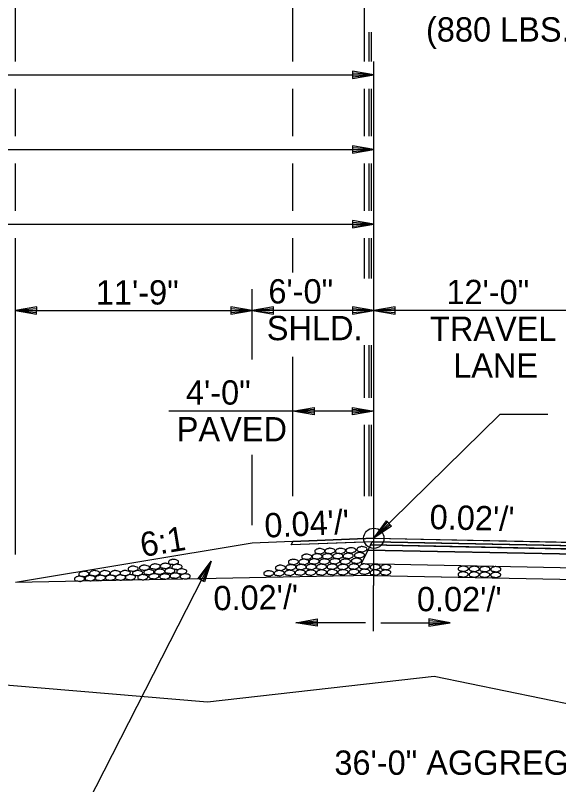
# Model space of a CAD drawing. Extents: x 1734743 to 1735935, y 759845 to 763831.
# Drawn here: x 1735780.02 to 1735806.82, y 763218.99 to 763256.95 of the extents above; entities that cross this region are included whole.
import ezdxf

# ---------------------------------------------------------------- set-up
doc = ezdxf.new("R2010")
doc.units = 0
for name, color, linetype in [('1', 7, 'Continuous'), ('19', 7, 'Continuous'), ('8', 7, 'Continuous'), ('Level 1', 7, 'Continuous'), ('R_Prop Surface', 7, 'Continuous')]:
    doc.layers.add(name, color=color, linetype=linetype)

# ---------------------------------------------------------------- blocks, each defined once
blk = doc.blocks.new('TM')
at = {"layer": '8'}
for p, q in [((-120.309, 21.181), (-119.787, -20.829)), ((0, 0), (-120.309, 21.181)), ((-31.382, 2.945), (-120.176, 10.512)), ((-119.787, -20.829), (0, 0)), ((-119.911, -10.826), (-31.307, -3.057))]:
    blk.add_line(p, q, dxfattribs=at)
blk = doc.blocks.new('ROCKS')
at = {"layer": '1'}
blk.add_spline([(0.013, 0.06), (0.053, 0.053), (0.107, 0.033), (0.133, 0.013), (0.133, -0.007), (0.12, -0.033), (0.107, -0.04), (0.073, -0.053), (0.033, -0.067), (0.013, -0.067), (-0.02, -0.06), (-0.06, -0.053), (-0.087, -0.047), (-0.113, -0.02), (-0.113, -0.007), (-0.107, 0.02), (-0.087, 0.033), (-0.067, 0.047), (-0.033, 0.053), (-0.02, 0.06), (0.013, 0.06)], degree=3, dxfattribs=at)

msp = doc.modelspace()

# ---------------------------------------------------------------- linework, layer by layer
at = {"layer": '19'}
for p, q in [((1735780.018, 763254.679), (1735780.018, 763279.855)), ((1735793.704, 763254.679), (1735793.704, 763274.877)), ((1735797.249, 763254.679), (1735797.249, 763258.211)), ((1735797.478, 763254.679), (1735797.478, 763256.119)), ((1735797.582, 763254.679), (1735797.582, 763256.119)), ((1735797.701, 763240.059), (1735797.701, 763254.679)), ((1735797.701, 763246.647), (1735797.701, 763254.679)), ((1735717.701, 763254.02), (1735797.701, 763254.02)), ((1735796.651, 763254.204), (1735796.651, 763253.836)), ((1735797.701, 763254.02), (1735796.651, 763254.204)), ((1735797.421, 763254.046), (1735796.651, 763254.107)), ((1735796.651, 763253.836), (1735797.701, 763254.02)), ((1735796.651, 763253.924), (1735797.421, 763253.994)), ((1735780.018, 763250.993), (1735780.018, 763253.332)), ((1735793.704, 763250.993), (1735793.704, 763253.332)), ((1735797.249, 763250.993), (1735797.249, 763253.332)), ((1735797.478, 763250.993), (1735797.478, 763253.332)), ((1735797.582, 763250.993), (1735797.582, 763253.332)), ((1735796.651, 763250.517), (1735796.651, 763250.15)), ((1735797.701, 763250.333), (1735796.651, 763250.517)), ((1735757.701, 763250.333), (1735797.701, 763250.333)), ((1735797.421, 763250.36), (1735796.651, 763250.421)), ((1735796.651, 763250.15), (1735797.701, 763250.333)), ((1735796.651, 763250.237), (1735797.421, 763250.307)), ((1735780.018, 763247.306), (1735780.018, 763249.645)), ((1735793.704, 763247.306), (1735793.704, 763249.645)), ((1735797.249, 763247.306), (1735797.249, 763249.645)), ((1735797.478, 763247.306), (1735797.478, 763249.645)), ((1735797.582, 763247.306), (1735797.582, 763249.645)), ((1735796.651, 763246.83), (1735796.651, 763246.463)), ((1735797.701, 763246.647), (1735796.651, 763246.83)), ((1735797.421, 763246.673), (1735796.651, 763246.734)), ((1735767.576, 763246.647), (1735797.701, 763246.647)), ((1735796.651, 763246.463), (1735797.701, 763246.647)), ((1735796.651, 763246.55), (1735797.421, 763246.62)), ((1735797.701, 763228.816), (1735797.701, 763246.647)), ((1735780.018, 763230.347), (1735780.018, 763245.958)), ((1735793.704, 763244.271), (1735793.704, 763245.958)), ((1735797.249, 763243.975), (1735797.249, 763245.958)), ((1735797.478, 763243.975), (1735797.478, 763245.958)), ((1735797.582, 763243.975), (1735797.582, 763245.958)), ((1735791.701, 763239.965), (1735791.701, 763243.437)), ((1735781.068, 763242.571), (1735780.018, 763242.387)), ((1735781.067, 763242.203), (1735781.068, 763242.571)), ((1735790.651, 763242.571), (1735790.651, 763242.203)), ((1735791.701, 763242.387), (1735790.651, 763242.571)), ((1735792.751, 763242.571), (1735791.701, 763242.387)), ((1735792.751, 763242.203), (1735792.751, 763242.571)), ((1735796.651, 763242.571), (1735796.651, 763242.203)), ((1735797.701, 763242.387), (1735796.651, 763242.571)), ((1735798.751, 763242.571), (1735797.701, 763242.387)), ((1735798.751, 763242.203), (1735798.751, 763242.571)), ((1735780.018, 763242.387), (1735791.701, 763242.387)), ((1735780.018, 763242.387), (1735781.067, 763242.203)), ((1735781.068, 763242.474), (1735780.298, 763242.413)), ((1735780.298, 763242.361), (1735781.067, 763242.291)), ((1735791.421, 763242.413), (1735790.651, 763242.475)), ((1735790.651, 763242.203), (1735791.701, 763242.387)), ((1735790.651, 763242.291), (1735791.421, 763242.361)), ((1735797.701, 763242.387), (1735791.701, 763242.387)), ((1735791.701, 763242.387), (1735792.751, 763242.203)), ((1735792.751, 763242.474), (1735791.981, 763242.413)), ((1735791.981, 763242.361), (1735792.751, 763242.291)), ((1735797.421, 763242.413), (1735796.651, 763242.475)), ((1735796.651, 763242.203), (1735797.701, 763242.387)), ((1735796.651, 763242.291), (1735797.421, 763242.361)), ((1735809.701, 763242.387), (1735797.701, 763242.387)), ((1735797.701, 763242.387), (1735798.751, 763242.203)), ((1735798.751, 763242.474), (1735797.981, 763242.413)), ((1735797.981, 763242.361), (1735798.751, 763242.291)), ((1735797.249, 763238.084), (1735797.249, 763240.683)), ((1735797.478, 763238.084), (1735797.478, 763240.683)), ((1735797.582, 763238.084), (1735797.582, 763240.683)), ((1735793.704, 763233.224), (1735793.704, 763240.103)), ((1735793.704, 763237.427), (1735794.754, 763237.611)), ((1735794.754, 763237.611), (1735794.754, 763237.243)), ((1735796.651, 763237.243), (1735796.651, 763237.611)), ((1735796.651, 763237.611), (1735797.701, 763237.427)), ((1735797.701, 763237.427), (1735787.594, 763237.427)), ((1735794.754, 763237.243), (1735793.704, 763237.427)), ((1735793.984, 763237.453), (1735794.754, 763237.514)), ((1735794.754, 763237.331), (1735793.984, 763237.401)), ((1735796.651, 763237.514), (1735797.421, 763237.453)), ((1735797.701, 763237.427), (1735796.651, 763237.243)), ((1735797.421, 763237.401), (1735796.651, 763237.331)), ((1735797.249, 763233.224), (1735797.249, 763236.751)), ((1735797.478, 763233.224), (1735797.478, 763236.751)), ((1735797.582, 763233.224), (1735797.582, 763236.751)), ((1735791.701, 763231.794), (1735791.701, 763235.266)), ((1735797.701, 763231.149), (1735798.322, 763232.015)), ((1735797.885, 763231.359), (1735798.383, 763231.945)), ((1735798.322, 763232.015), (1735798.576, 763231.753)), ((1735798.576, 763231.753), (1735797.701, 763231.149)), ((1735798.515, 763231.814), (1735797.92, 763231.324)), ((1735797.701, 763231.149), (1735791.701, 763230.909)), ((1735797.701, 763231.149), (1735791.701, 763230.909)), ((1735797.701, 763231.149), (1735833.701, 763230.429)), ((1735791.701, 763230.909), (1735780.018, 763228.962)), ((1735797.701, 763230.982), (1735793.619, 763230.819)), ((1735797.536, 763230.819), (1735797.412, 763230.571)), ((1735797.536, 763230.819), (1735833.869, 763230.092)), ((1735833.869, 763230.092), (1735797.536, 763230.819)), ((1735797.701, 763230.982), (1735833.697, 763230.262)), ((1735797.412, 763230.571), (1735797.082, 763229.911)), ((1735797.412, 763230.571), (1735833.995, 763229.84)), ((1735797.412, 763230.571), (1735833.995, 763229.84)), ((1735833.995, 763229.84), (1735797.412, 763230.571)), ((1735783.114, 763217.166), (1735789.67, 763230.016)), ((1735789.032, 763229.166), (1735789.67, 763230.016)), ((1735789.67, 763230.016), (1735789.355, 763228.998)), ((1735789.109, 763229.128), (1735789.518, 763229.781)), ((1735789.562, 763229.759), (1735789.275, 763229.045)), ((1735797.082, 763229.911), (1735834.332, 763229.166)), ((1735797.082, 763229.911), (1735834.332, 763229.166)), ((1735795.701, 763229.275), (1735780.018, 763228.962)), ((1735797.701, 763229.315), (1735795.701, 763229.275)), ((1735797.688, 763229.316), (1735835.688, 763228.556)), ((1735797.701, 763229.315), (1735835.7, 763228.556)), ((1735789.355, 763228.998), (1735789.032, 763229.166)), ((1735797.664, 763228.818), (1735797.664, 763226.564)), ((1735797.285, 763226.981), (1735793.864, 763226.981)), ((1735798.043, 763226.981), (1735801.464, 763226.981)), ((1735800.684, 763224.323), (1735789.496, 763223.055)), ((1735809.784, 763222.456), (1735800.684, 763224.323))]:
    msp.add_line(p, q, dxfattribs=at)
for points in [[(1735806.283, 763237.26), (1735803.928, 763237.26), (1735797.701, 763231.149)], [(1735833.786, 763230.259), (1735797.701, 763230.982), (1735797.701, 763230.982), (1735797.616, 763230.979), (1735797.616, 763230.979), (1735793.619, 763230.819), (1735793.704, 763230.989), (1735797.701, 763231.149), (1735833.701, 763230.429), (1735839.701, 763230.189), (1735839.786, 763230.019), (1735839.786, 763230.019), (1735833.786, 763230.259), (1735833.786, 763230.259), (1735833.786, 763230.259)], [(1735833.869, 763230.092), (1735797.536, 763230.819), (1735797.536, 763230.819), (1735797.616, 763230.979), (1735797.616, 763230.979), (1735797.701, 763230.982), (1735833.696, 763230.262), (1735833.786, 763230.259), (1735833.786, 763230.259), (1735833.869, 763230.092), (1735833.869, 763230.092), (1735833.869, 763230.092)], [(1735789.496, 763223.055), (1735765.246, 763225.102), (1735755.142, 763225.124)]]:
    msp.add_lwpolyline(points, dxfattribs=at)
msp.add_circle((1735797.701, 763231.149), 0.5, dxfattribs=at)
at = {"layer": 'R_Prop Surface'}
for p, q in [((1735793.704, 763230.989), (1735793.619, 763230.819)), ((1735797.616, 763230.979), (1735797.082, 763229.911))]:
    msp.add_line(p, q, dxfattribs=at)

# ---------------------------------------------------------------- block references
at = {"layer": '19', "xscale": 0.008761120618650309}
for p, yscale, rotation in [((1735793.861, 763226.976), -0.008761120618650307, -179.20057588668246), ((1735801.465, 763226.976), 0.008761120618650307, -0.7994241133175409)]:
    msp.add_blockref('TM', p, dxfattribs=dict(at, yscale=yscale, rotation=rotation))
at = {"layer": 'Level 1', "xscale": 2.011654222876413}
for p, yscale, rotation in [((1735797.098, 763230.615), 2.0116542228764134, 2.041282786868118), ((1735794.372, 763230.245), 2.0116542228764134, 2.041282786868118), ((1735794.883, 763230.263), 2.0116542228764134, 2.041282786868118), ((1735795.014, 763230.522), 2.0116542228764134, 2.041282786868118), ((1735795.392, 763230.266), 2.0116542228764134, 2.041282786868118), ((1735795.52, 763230.533), 2.0116542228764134, 2.041282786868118), ((1735795.912, 763230.279), 2.0116542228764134, 2.041282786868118), ((1735796.037, 763230.531), 2.0116542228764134, 2.041282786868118), ((1735796.418, 763230.288), 2.0116542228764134, 2.041282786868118), ((1735796.556, 763230.561), 2.0116542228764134, 2.041282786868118), ((1735796.969, 763230.323), 2.0116542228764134, 2.041282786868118), ((1735787.798, 763229.987), 2.011654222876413, 1.8263814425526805), ((1735793.716, 763229.989), 2.0116542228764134, 2.041282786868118), ((1735794.229, 763229.995), 2.0116542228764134, 2.041282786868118), ((1735794.738, 763230.013), 2.0116542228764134, 2.041282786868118), ((1735795.247, 763230.007), 2.0116542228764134, 2.041282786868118), ((1735795.765, 763230.022), 2.0116542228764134, 2.041282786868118), ((1735796.281, 763230.005), 2.0116542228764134, 2.041282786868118), ((1735796.822, 763230.046), 2.0116542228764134, 2.041282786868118), ((1735785.42, 763229.44), 2.011654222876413, 1.8263814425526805), ((1735785.811, 763229.654), 2.011654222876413, 1.8263814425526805), ((1735786.028, 763229.44), 2.011654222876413, 1.8263814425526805), ((1735786.365, 763229.702), 2.011654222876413, 1.8263814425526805), ((1735786.582, 763229.487), 2.011654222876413, 1.8263814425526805), ((1735786.897, 763229.761), 2.011654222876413, 1.8263814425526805), ((1735787.116, 763229.507), 2.011654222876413, 1.8263814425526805), ((1735787.396, 763229.794), 2.011654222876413, 1.8263814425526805), ((1735787.619, 763229.551), 2.011654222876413, 1.8263814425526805), ((1735787.971, 763229.747), 2.011654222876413, 1.8263814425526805), ((1735788.203, 763229.521), 2.011654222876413, 1.8263814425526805), ((1735793.07, 763229.7), 2.0116542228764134, 2.041282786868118), ((1735793.53, 763229.451), 2.0116542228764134, 2.041282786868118), ((1735793.586, 763229.726), 2.0116542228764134, 2.041282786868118), ((1735794.05, 763229.467), 2.0116542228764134, 2.041282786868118), ((1735794.09, 763229.736), 2.0116542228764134, 2.041282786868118), ((1735794.568, 763229.462), 2.0116542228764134, 2.041282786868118), ((1735794.596, 763229.746), 2.0116542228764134, 2.041282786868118), ((1735795.105, 763229.746), 2.0116542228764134, 2.041282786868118), ((1735795.105, 763229.47), 2.0116542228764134, 2.041282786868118), ((1735795.627, 763229.757), 2.0116542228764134, 2.041282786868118), ((1735795.628, 763229.486), 2.0116542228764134, 2.041282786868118), ((1735796.159, 763229.742), 2.0116542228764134, 2.041282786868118), ((1735796.16, 763229.48), 2.0116542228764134, 2.041282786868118), ((1735796.693, 763229.761), 2.0116542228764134, 2.041282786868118), ((1735796.694, 763229.496), 2.0116542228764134, 2.041282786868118), ((1735797.229, 763229.763), 2.0116542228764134, 2.041282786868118), ((1735797.23, 763229.507), 2.0116542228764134, 2.041282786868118), ((1735797.748, 763229.467), 2.0116542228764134, 2.041282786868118), ((1735797.752, 763229.737), 2.0116542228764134, 2.041282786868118), ((1735798.266, 763229.47), 2.0116542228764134, 2.041282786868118), ((1735798.27, 763229.734), 2.0116542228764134, 2.041282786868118), ((1735802.097, 763229.653), 2.011654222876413, 0.9336332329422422), ((1735802.64, 763229.645), 2.011654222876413, 0.9336332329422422), ((1735803.162, 763229.637), 2.011654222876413, 0.9336332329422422), ((1735803.704, 763229.628), 2.011654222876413, 0.9336332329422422), ((1735783.161, 763229.157), 2.011654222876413, 1.8263814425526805), ((1735783.38, 763229.394), 2.011654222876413, 1.8263814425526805), ((1735783.69, 763229.187), 2.011654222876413, 1.8263814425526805), ((1735783.905, 763229.433), 2.011654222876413, 1.8263814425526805), ((1735784.189, 763229.2), 2.011654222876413, 1.8263814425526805), ((1735784.417, 763229.433), 2.011654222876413, 1.8263814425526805), ((1735784.685, 763229.211), 2.011654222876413, 1.8263814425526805), ((1735784.928, 763229.433), 2.011654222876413, 1.8263814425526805), ((1735785.182, 763229.219), 2.011654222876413, 1.8263814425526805), ((1735785.672, 763229.235), 2.011654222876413, 1.8263814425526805), ((1735786.28, 763229.235), 2.011654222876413, 1.8263814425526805), ((1735786.834, 763229.282), 2.011654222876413, 1.8263814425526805), ((1735787.374, 763229.27), 2.011654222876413, 1.8263814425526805), ((1735787.883, 763229.313), 2.011654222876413, 1.8263814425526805), ((1735788.379, 763229.276), 2.011654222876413, 1.8263814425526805), ((1735792.5, 763229.424), 2.0116542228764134, 2.041282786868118), ((1735793.014, 763229.435), 2.0116542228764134, 2.041282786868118), ((1735802.087, 763229.373), 2.011654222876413, 0.9336332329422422), ((1735802.63, 763229.365), 2.011654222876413, 0.9336332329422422), ((1735803.152, 763229.357), 2.011654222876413, 0.9336332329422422), ((1735803.695, 763229.348), 2.011654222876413, 0.9336332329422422)]:
    msp.add_blockref('ROCKS', p, dxfattribs=dict(at, yscale=yscale, rotation=rotation))

# ---------------------------------------------------------------- texts
at = {"layer": '19'}
for s, p in [('(880 LBS./SQ.YD.) & TACK COATS', (1735800.277, 763255.658)), ('11\'-9"', (1735783.988, 763242.684)), ('6\'-0"', (1735792.501, 763242.735)), ('12\'-0"', (1735801.283, 763242.702)), ('SHLD.', (1735792.421, 763240.923)), ('TRAVEL', (1735800.475, 763240.89)), ('LANE', (1735801.618, 763239.077)), ('4\'-0"', (1735788.433, 763237.744)), ('PAVED', (1735787.979, 763235.931)), ("0.02'/'", (1735799.828, 763227.55))]:
    msp.add_text(s, height=1.2, dxfattribs=at).set_placement(p)
for s, rotation, p in [("0.04'/'", 2.6113, (1735792.331, 763231.18)), ("0.02'/'", 358.6386, (1735800.446, 763231.606)), ('6:1', 9.4511, (1735786.283, 763230.219)), ("0.02'/'", 1.0121, (1735789.799, 763227.592)), ('36\'-0" AGGREGATE BASE COURSE', 360, (1735795.757, 763219.478))]:
    msp.add_text(s, height=1.2, rotation=rotation, dxfattribs=at).set_placement(p)

doc.saveas('drawing.dxf')
